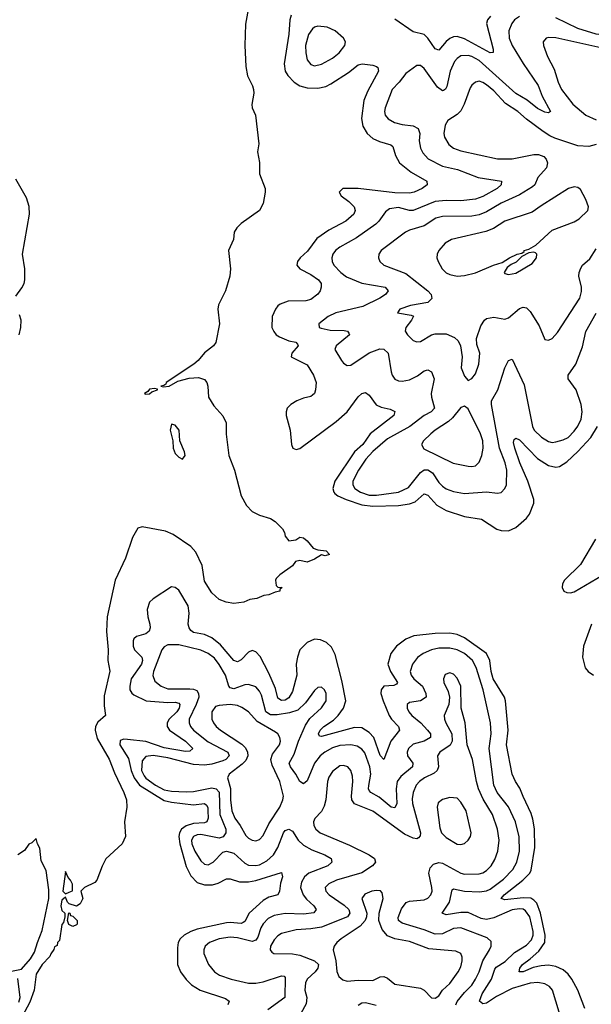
# Model space of a CAD drawing. Header units: inches. Extents: x 1954678 to 2060271, y 904822 to 1016299.
# Tile 302 of 403: x 2005820 to 2008943, y 991753 to 997131. Entities that reach past the tile are written whole.
import ezdxf

# ---------------------------------------------------------------- set-up
doc = ezdxf.new("R2010")
doc.units = ezdxf.units.IN
doc.header["$MEASUREMENT"] = 0
doc.layers.add('C0909', color=7, linetype='Continuous')

msp = doc.modelspace()

# ---------------------------------------------------------------- linework, layer by layer
at = {"layer": 'C0909', "color": 5}
for points, elevation in [([(2007072.3, 997207.7), (2007053.7, 997106.3), (2007050.2, 996990), (2007055.1, 996875.1), (2007065.3, 996825.3), (2007092.1, 996770), (2007097.1, 996750), (2007099.2, 996730), (2007088.8, 996668.8), (2007090.4, 996650), (2007107.7, 996610), (2007127.1, 996452.9), (2007118.8, 996410), (2007130.6, 996350.6), (2007130.6, 996290), (2007160.5, 996210), (2007162, 996190), (2007150, 996128), (2007130, 996089.3), (2007030, 996018), (2007006, 995994), (2006992.4, 995970), (2006988.5, 995930), (2006960.3, 995870), (2006971.8, 995770), (2006967.8, 995730), (2006944.6, 995650), (2006906.9, 995573.1), (2006902.1, 995550), (2006911.5, 995470), (2006891.8, 995368.2), (2006878.7, 995350), (2006830, 995312.3), (2006795.2, 995270), (2006771.1, 995248.9), (2006621.1, 995150), (2006619, 995141), (2006607, 995133), (2006591.3, 995130), (2006606.6, 995126.6), (2006636, 995130), (2006684, 995156), (2006746.6, 995173.4), (2006796.7, 995176.7), (2006830, 995166), (2006843.1, 995150), (2006848.4, 995130), (2006852.4, 995070), (2006881.2, 995021.2), (2006930, 994966.8), (2006947.7, 994930), (2006947.9, 994867.9), (2006962.8, 994750), (2006993.4, 994670), (2007030.5, 994530.5), (2007058.5, 994478.5), (2007090, 994444), (2007130, 994424.9), (2007190, 994406.8), (2007216, 994390), (2007256, 994350), (2007266.8, 994330), (2007271, 994310), (2007290, 994284.7), (2007329.3, 994290.7), (2007350, 994304.7), (2007370, 994301), (2007390, 994284.7), (2007424.5, 994244.5), (2007450, 994236), (2007494, 994230), (2007512, 994210), (2007490, 994202), (2007470, 994208.7), (2007430, 994184), (2007390, 994168.7), (2007350, 994177.2), (2007327.5, 994172.5), (2007310, 994148), (2007242, 994098), (2007222, 994078), (2007218, 994070), (2007221, 994041), (2007230, 994032), (2007254, 994030), (2007242, 994018), (2007242, 994010), (2007215.5, 994004.5), (2007182, 993990), (2007153.5, 993986.5), (2007116, 993970), (2007076.7, 993963.3), (2007044.7, 993950), (2006990, 993942.4), (2006949, 993950), (2006910, 993964.4), (2006870, 993999.7), (2006830, 994064.4), (2006816.5, 994150), (2006782.8, 994222.8), (2006754.5, 994254.5), (2006658.5, 994318.5), (2006617, 994337), (2006490, 994361.6), (2006465.3, 994354.7), (2006436.6, 994303.4), (2006398.8, 994190), (2006341.3, 994070), (2006298.4, 993870), (2006294, 993790), (2006303.2, 993690), (2006302, 993630), (2006312.8, 993572.8), (2006282.6, 993437.4), (2006282.5, 993382.4), (2006289.2, 993330.8), (2006246.4, 993293.6), (2006234.8, 993270), (2006232.4, 993250), (2006244.4, 993204.4), (2006310, 993092.6), (2006337.8, 993017.8), (2006390, 992910.2), (2006404, 992870), (2006405.3, 992830), (2006392.2, 992750), (2006398.8, 992670), (2006381, 992630), (2006290, 992548), (2006270, 992508), (2006241, 992430), (2006230, 992419), (2006174, 992390), (2006154, 992370), (2006164.7, 992330), (2006150, 992302), (2006130, 992288.7), (2006090, 992302), (2006082, 992310), (2006070, 992338), (2006050, 992322), (2006045.2, 992290), (2006050, 992266), (2006066, 992250), (2006066.8, 992230), (2006059.8, 992200.2), (2006050, 992188), (2006038, 992102), (2006027.3, 992090), (2006025.4, 992074.6), (2006010, 992066), (2006007.3, 992052.7), (2005990, 992028.7), (2005985.5, 992014.5), (2005942.6, 991970), (2005910, 991918), (2005899.7, 991830), (2005875.7, 991764.3), (2005834.5, 991685.5)], 380), ([(2007304.2, 997155.8), (2007297, 997130), (2007290, 997052.7), (2007264.7, 996890), (2007271, 996851), (2007285.9, 996825.9), (2007320.1, 996790), (2007350, 996769.7), (2007390, 996759.7), (2007450, 996756.6), (2007493.3, 996766.7), (2007519.3, 996780.7), (2007616.3, 996843.7), (2007670, 996885.2), (2007690.7, 996890.7), (2007750, 996882.9), (2007770, 996875.8), (2007776.1, 996870), (2007779.7, 996850), (2007720.7, 996739.3), (2007700.9, 996690), (2007687.4, 996592.6), (2007694.3, 996550), (2007719.3, 996510), (2007750, 996483), (2007785.5, 996465.5), (2007847.4, 996447.4), (2007858.4, 996438.4), (2007873, 996390), (2007896.1, 996350), (2007958.9, 996298.9), (2008043.8, 996250), (2008046, 996230), (2008018.4, 996210), (2007975.8, 996190), (2007950, 996183.6), (2007870, 996186.5), (2007670, 996209.9), (2007585.5, 996210), (2007566.3, 996190), (2007576.5, 996170), (2007618.3, 996138.3), (2007646.7, 996110), (2007653.5, 996090), (2007646.6, 996070), (2007602, 996030), (2007510, 995981.2), (2007444.5, 995935.5), (2007392.1, 995867.9), (2007352.2, 995830), (2007337.5, 995810), (2007335, 995790), (2007351.5, 995770), (2007410, 995740.4), (2007453.4, 995710), (2007466.6, 995690), (2007466.8, 995670), (2007461.5, 995650), (2007450, 995631.3), (2007410, 995602.8), (2007384.2, 995595.8), (2007286.9, 995593.1), (2007242.7, 995577.3), (2007230.9, 995569.1), (2007217.3, 995550), (2007200.2, 995510), (2007198, 995450), (2007207.9, 995427.9), (2007221.8, 995410), (2007238.9, 995398.9), (2007290, 995377.7), (2007328.2, 995370), (2007338.5, 995358.5), (2007342, 995350), (2007306.4, 995310), (2007302.7, 995290), (2007390, 995245.8), (2007425.1, 995190), (2007439.4, 995150), (2007436.9, 995110), (2007430.1, 995089.9), (2007420, 995080), (2007410, 995072.7), (2007370, 995064.5), (2007334, 995050), (2007301.1, 995030), (2007282, 995010), (2007275.5, 994990), (2007275.4, 994970), (2007297.7, 994890), (2007304.5, 994810), (2007313, 994790), (2007330, 994783.2), (2007350, 994788.5), (2007550, 994936.3), (2007610, 994990.2), (2007670, 995071.3), (2007690, 995090.2), (2007710, 995094.9), (2007730, 995080.4), (2007768.4, 995028.4), (2007795.8, 995015.7), (2007844.2, 995004.2), (2007870, 994990.4), (2007864.9, 994970), (2007735, 994870), (2007695.2, 994810), (2007649.2, 994770), (2007542.4, 994610), (2007530.6, 994570), (2007536, 994550), (2007542.6, 994542.6), (2007557.7, 994530), (2007603.6, 994510), (2007690, 994481.9), (2007750, 994473.3), (2007890, 994478.5), (2007950, 994486.3), (2007981.5, 994498.5), (2008030, 994540.6), (2008050, 994533.4), (2008099.7, 994479.7), (2008150, 994450.7), (2008250, 994416.8), (2008342.4, 994402.4), (2008427.5, 994347.5), (2008450, 994341.2), (2008490, 994339.4), (2008530, 994356.6), (2008590, 994407.8), (2008604.7, 994430), (2008629.1, 994490), (2008628.6, 994510), (2008596.3, 994610), (2008552.1, 994710), (2008524.7, 994790), (2008518, 994822), (2008521.9, 994838.1), (2008530, 994846), (2008550, 994836.5), (2008650, 994735), (2008710, 994695.5), (2008750, 994687.7), (2008770, 994691.5), (2008810, 994716.8), (2008870, 994771.8), (2008941, 994850), (2008976.6, 994910)], 420), ([(2008550, 997148.7), (2008524, 997130), (2008508.7, 997110), (2008492.1, 997070), (2008493.9, 997030), (2008511.4, 996990), (2008570, 996891.3), (2008652.4, 996772.4), (2008674.2, 996714.2), (2008719.5, 996630), (2008710, 996623.1), (2008690, 996626.6), (2008650, 996646.6), (2008592.6, 996692.6), (2008530, 996728.4), (2008330, 996908.4), (2008290, 996929.9), (2008270, 996935.1), (2008230, 996933.3), (2008210, 996919.8), (2008196.6, 996903.4), (2008172.2, 996850), (2008153.9, 996766.1), (2008147.2, 996752.8), (2008135.2, 996744.8), (2008130, 996742.6), (2008103, 996763), (2008030, 996865.4), (2008010, 996880.5), (2007990, 996881.3), (2007930, 996837.6), (2007893.6, 996790), (2007855.5, 996750), (2007817.3, 996650), (2007814, 996630), (2007817.5, 996610), (2007832.6, 996590), (2007868.8, 996570), (2007910, 996558.4), (2007970, 996551.4), (2007996.4, 996536.4), (2008005.5, 996510), (2008003.6, 996470), (2008010.1, 996430), (2008023.3, 996403.3), (2008052.1, 996372.1), (2008130, 996331.5), (2008212.3, 996312.3), (2008324.9, 996270), (2008452.7, 996250), (2008450.2, 996230), (2008428.4, 996210), (2008350, 996165.1), (2008310, 996151.9), (2008230, 996142), (2008150, 996144.2), (2008090, 996138.9), (2007970, 996088.9), (2007950, 996088.5), (2007890, 996105.3), (2007841.2, 996098.8), (2007817.9, 996082.1), (2007781.8, 996030), (2007765.5, 996014.5), (2007659.7, 995940.3), (2007570, 995888.9), (2007544.9, 995870), (2007530.2, 995850), (2007525, 995830), (2007526.7, 995810), (2007537.1, 995790), (2007574.5, 995750), (2007606, 995726), (2007690, 995692.1), (2007817.6, 995670), (2007833.6, 995650), (2007818.8, 995630), (2007787.5, 995610), (2007695.6, 995564.4), (2007546.7, 995530), (2007505.7, 995510), (2007453.7, 995470), (2007456.4, 995450), (2007466.6, 995446.6), (2007516.3, 995436.3), (2007593.2, 995433.2), (2007610.5, 995430), (2007619.1, 995419.1), (2007621.8, 995410), (2007549.2, 995350), (2007541.3, 995330), (2007578.5, 995270), (2007590, 995256), (2007610, 995243.1), (2007630, 995244.7), (2007730, 995311.6), (2007787, 995333), (2007810, 995331.5), (2007832.8, 995310), (2007850, 995207.3), (2007855.2, 995190), (2007870, 995167.7), (2007890, 995158.4), (2007910, 995156.6), (2007950, 995164.3), (2007993.8, 995186.2), (2008030, 995213.4), (2008050, 995219.6), (2008070, 995208.7), (2008085.5, 995170), (2008068.8, 995088.8), (2008069.6, 995069.5), (2008087.1, 995010), (2008068, 994990), (2008030, 994968.7), (2007951.3, 994908.7), (2007830, 994841.9), (2007750, 994772.5), (2007711.7, 994730), (2007671.1, 994670), (2007640.9, 994610), (2007639.5, 994590), (2007651.6, 994570), (2007682.2, 994550), (2007730, 994534.1), (2007770, 994534.4), (2007889.6, 994550), (2007944.8, 994575.2), (2008010, 994658.7), (2008030, 994671.6), (2008050, 994672.3), (2008075.8, 994655.8), (2008110, 994604), (2008130, 994582.8), (2008150, 994569.5), (2008190, 994554.2), (2008250, 994543.8), (2008370, 994552), (2008430, 994545.2), (2008450.6, 994549.4), (2008471.1, 994570), (2008479.2, 994590), (2008482.3, 994670), (2008473, 994710), (2008442.2, 994790), (2008397.5, 995030), (2008398.3, 995050), (2008432, 995110), (2008470, 995230.4), (2008490, 995270.6), (2008510, 995276.3), (2008576.1, 995136.1), (2008621.8, 994910), (2008630.8, 994890), (2008670.5, 994850.5), (2008710, 994826.6), (2008730, 994822.6), (2008750, 994824.6), (2008790, 994835.5), (2008816.2, 994850), (2008850, 994884.3), (2008870, 994910.2), (2008887.7, 994950), (2008892.6, 994990), (2008888.6, 995030), (2008861, 995110), (2008816.1, 995170), (2008816.5, 995190), (2008859.4, 995250), (2008894.7, 995345.3), (2008912.4, 995427.6), (2008970, 995528.9)], 440), ([(2008391.8, 997150), (2008375.3, 997130), (2008370.8, 997110), (2008407.7, 996970), (2008407.7, 996952.3), (2008390, 996951.1), (2008250, 997027.5), (2008210, 997039.4), (2008190, 997037.3), (2008170, 997028), (2008150, 997012.5), (2008110, 996965.1), (2008090, 996973.2), (2008050.3, 997030.3), (2008030, 997049.9), (2007970, 997066), (2007870, 997134.9)], 420), ([(2009010, 997155.4), (2009090, 997128.1), (2009135, 997090), (2009151.6, 997070), (2009157.7, 997050), (2009150, 997042.7), (2009070, 997040.4), (2008970, 997052.3), (2008870, 997083.5), (2008750, 997142.1)], 440), ([(2009110, 996951.8), (2008750, 997032.5), (2008710, 997034.5), (2008697.3, 997030), (2008680.3, 997010), (2008681.7, 996990), (2008704.7, 996930), (2008740.6, 996860.6), (2008761.5, 996790), (2008781, 996750), (2008842.3, 996670), (2008914, 996610), (2008970, 996584.2)], 460), ([(2008970, 996449.9), (2008930, 996438.7), (2008870, 996443.2), (2008744.3, 996484.3), (2008716.2, 996496.2), (2008680.1, 996520.1), (2008590, 996587.4), (2008541, 996630), (2008474.2, 996674.2), (2008410, 996743.7), (2008370, 996775.6), (2008350, 996788.9), (2008330, 996795.1), (2008310, 996791), (2008290, 996774.7), (2008281.2, 996758.8), (2008248.1, 996670), (2008230, 996634.2), (2008210, 996613.2), (2008159.5, 996580.5), (2008144, 996556), (2008136.9, 996510), (2008141.6, 996490), (2008165.2, 996450), (2008190, 996429.4), (2008230, 996414.3), (2008430, 996371.5), (2008510, 996370.9), (2008630, 996395.9), (2008655.1, 996395.1), (2008683.6, 996383.6), (2008696.9, 996370), (2008704, 996350), (2008697.9, 996322.1), (2008651.7, 996270), (2008633.9, 996230), (2008622.2, 996217.8), (2008550, 996175.6), (2008450, 996129), (2008370, 996081.9), (2008330, 996065), (2008290, 996059.1), (2008130, 996056.4), (2008093.1, 996046.9), (2008030, 996005.9), (2007950, 995982), (2007927.9, 995970), (2007794.6, 995870), (2007782, 995850), (2007780.3, 995830), (2007787, 995810), (2007810.2, 995790.2), (2007930, 995744.4), (2008050, 995650.7), (2008068.7, 995630), (2008071.3, 995608.7), (2008050, 995587.3), (2007954.8, 995570), (2007896.4, 995550), (2007884.9, 995530), (2007958.2, 995518.2), (2007971.5, 995511.5), (2007961.3, 995490), (2007929.1, 995450), (2007926.3, 995430), (2007939.6, 995410), (2007970, 995379.6), (2007990, 995371.3), (2008010, 995374.2), (2008070, 995409.4), (2008090, 995415.9), (2008150, 995416.1), (2008195.8, 995395.8), (2008216.5, 995376.5), (2008228.5, 995350), (2008237.6, 995290), (2008232.7, 995230), (2008250, 995184.7), (2008270, 995161), (2008290, 995170.7), (2008310, 995197.3), (2008328.3, 995250), (2008333.8, 995310), (2008316.9, 995356.9), (2008315.5, 995390), (2008340.4, 995459.6), (2008358.8, 995490), (2008370, 995499.3), (2008410, 995506.8), (2008470, 995496.2), (2008490, 995503.2), (2008550, 995553.6), (2008570, 995560.9), (2008590, 995558), (2008610, 995536.9), (2008659, 995459), (2008690, 995384.9), (2008710, 995380.5), (2008730, 995390.4), (2008758.1, 995421.8), (2008880.7, 995610), (2008890, 995646), (2008889.8, 995669.8), (2008875.8, 995730), (2008877.3, 995750), (2008886, 995774), (2008895.4, 995790), (2008935.5, 995824.5), (2008970, 995879.1)], 460), ([(2005799.1, 995620.9), (2005832.8, 995667.2), (2005844.7, 995690), (2005848.6, 995710), (2005848.3, 995770), (2005835.5, 995850), (2005874.3, 996070), (2005871.5, 996111.5), (2005858.3, 996158.3), (2005799.6, 996259.6)], 380), ([(2005816.7, 995410), (2005826.5, 995450), (2005827.5, 995490), (2005819.6, 995519.6)], 380), ([(2008966.6, 994293.4), (2008883.8, 994156.2), (2008796.6, 994070), (2008786, 994050), (2008783.6, 994030), (2008793, 994010), (2008810, 994002.4), (2008830, 994001), (2008850, 994006.8), (2009003.8, 994096.2)], 420), ([(2008907.4, 991730), (2008869.3, 991830), (2008836.6, 991890), (2008816.6, 991916.6), (2008790, 991940.2), (2008750, 991959.9), (2008710, 991966.1), (2008670, 991963.1), (2008626.4, 991953.6), (2008570, 991929.5), (2008549.8, 991930), (2008552.5, 991950), (2008566.5, 991970), (2008610, 992000.4), (2008656.1, 992043.9), (2008689.9, 992090), (2008691.7, 992130), (2008666.2, 992250), (2008645.1, 992305.1), (2008630, 992322.2), (2008611.9, 992331.9), (2008570, 992334.8), (2008470, 992322.6), (2008451.2, 992330), (2008466.5, 992350), (2008569.9, 992430), (2008607.3, 992470), (2008615.2, 992484.8), (2008634.5, 992610), (2008632, 992712), (2008624.3, 992764.3), (2008614.6, 992794.6), (2008570, 992887.3), (2008553, 992933), (2008528.2, 992970), (2008509.9, 993010), (2008479.9, 993170), (2008488.4, 993250), (2008474.4, 993410), (2008468.1, 993430), (2008407.8, 993530), (2008396.5, 993570), (2008388.7, 993630), (2008369.9, 993670), (2008250, 993755.1), (2008210, 993772.7), (2008170, 993780.8), (2008090, 993779.3), (2007974.1, 993765.9), (2007930, 993747.4), (2007878.2, 993710), (2007847.5, 993670), (2007831.8, 993610), (2007845.8, 993570), (2007885.1, 993510), (2007878.7, 993501.3), (2007864.9, 993495.1), (2007810, 993489.8), (2007796, 993470), (2007794.2, 993450), (2007805.3, 993410), (2007839.1, 993330), (2007850.7, 993310), (2007890.2, 993270), (2007895.2, 993250), (2007848.1, 993190), (2007810, 993089.6), (2007790, 993112.6), (2007755.6, 993210), (2007730, 993237.5), (2007690, 993263.5), (2007650, 993264.3), (2007470, 993215.5), (2007457.5, 993217.5), (2007453.1, 993230), (2007462.2, 993250), (2007481.3, 993270), (2007534.4, 993305.5), (2007559.4, 993330), (2007588.6, 993370), (2007601.3, 993410), (2007580.9, 993520.9), (2007544.5, 993664.5), (2007523.8, 993703.8), (2007496.9, 993730), (2007464.4, 993744.4), (2007430, 993748), (2007390, 993729), (2007350.2, 993690), (2007337.2, 993650), (2007330.7, 993610), (2007334.8, 993550), (2007310, 993462.3), (2007290, 993426.3), (2007270, 993414.3), (2007250, 993412.2), (2007230, 993425.3), (2007217.1, 993477.1), (2007181.9, 993561.9), (2007133.5, 993653.5), (2007110, 993678), (2007090, 993685.3), (2007070, 993677.2), (2007030, 993633.8), (2007010, 993622.9), (2006990, 993631.3), (2006916.7, 993716.7), (2006870, 993755.6), (2006830, 993772.7), (2006770, 993784.2), (2006755.2, 993795.2), (2006745.5, 993810), (2006740.6, 993830), (2006745.6, 993890), (2006739.9, 993930), (2006690, 994014.3), (2006670, 994029.7), (2006650, 994033.3), (2006550, 993968.2), (2006530, 993949.6), (2006516, 993910), (2006519.8, 993870), (2006530.6, 993830), (2006532.5, 993810), (2006528.1, 993791.9), (2006510, 993777.3), (2006458.4, 993761.6), (2006444.4, 993750), (2006440.9, 993739.1), (2006439.8, 993710), (2006446.9, 993690), (2006487, 993650), (2006491.8, 993630), (2006485.3, 993610), (2006430.1, 993530), (2006421.8, 993490), (2006422.7, 993470), (2006432.5, 993452.5), (2006443.8, 993443.8), (2006511.3, 993411.3), (2006630, 993401.8), (2006670, 993403.4), (2006690, 993397.5), (2006695.1, 993390), (2006692.3, 993370), (2006679.1, 993350), (2006636.6, 993310), (2006625.2, 993290), (2006625.4, 993270), (2006638.9, 993250), (2006726.7, 993190), (2006765.8, 993150), (2006750, 993135.8), (2006726.3, 993133.7), (2006610, 993154.7), (2006510, 993188.6), (2006410, 993199.9), (2006390, 993200.4), (2006370, 993193.9), (2006367.4, 993170), (2006415.2, 993095.2), (2006429.6, 993030), (2006444.9, 992990), (2006474.4, 992950), (2006610, 992866.9), (2006650, 992857.1), (2006770, 992843.1), (2006830, 992850.1), (2006840.8, 992840.8), (2006847.4, 992827.4), (2006848.8, 992810), (2006849.1, 992770), (2006842.8, 992750), (2006830, 992745), (2006770, 992740.2), (2006730, 992728.2), (2006704.7, 992710), (2006692.9, 992690), (2006689.2, 992670), (2006694.3, 992630), (2006730, 992504.7), (2006754.4, 992454.4), (2006790, 992418), (2006830, 992406.2), (2006873.7, 992406.3), (2006905.5, 992414.5), (2006950, 992438.5), (2006970, 992438.2), (2007021.9, 992421.9), (2007070, 992421.6), (2007110, 992429.6), (2007250, 992472.2), (2007256.5, 992450), (2007246, 992414), (2007240.2, 992370), (2007230, 992351.5), (2007181.3, 992338.7), (2007150, 992320.2), (2007074.7, 992250), (2007050, 992206), (2007040.9, 992199.1), (2007030, 992194.1), (2006970, 992200.1), (2006950, 992197.8), (2006790, 992162.5), (2006754.4, 992150), (2006718.8, 992130), (2006697.1, 992110), (2006686.3, 992090), (2006681.7, 992061.7), (2006682.6, 991970), (2006699.7, 991930), (2006730, 991889.1), (2006758.8, 991858.8), (2006806.7, 991830), (2006944.2, 991784.2), (2006964.9, 991770), (2006957, 991750)], 420), ([(2008944.9, 993830), (2008900.1, 993710), (2008895.1, 993650), (2008909.2, 993590), (2008926.3, 993570), (2008954.6, 993550)], 420), ([(2008768.4, 991710), (2008730.7, 991830), (2008715.1, 991850), (2008690, 991865.4), (2008651.9, 991871.9), (2008610, 991868.9), (2008510, 991839.3), (2008425.4, 991794.6), (2008370, 991758.7), (2008350, 991755.8), (2008332.3, 991770), (2008347.1, 991810), (2008397.6, 991890), (2008416, 991944), (2008424.1, 991955.9), (2008472.6, 991987.4), (2008523.4, 992036.6), (2008590, 992075.5), (2008615.8, 992104.2), (2008625.1, 992130), (2008625.9, 992150), (2008607.2, 992230), (2008583.8, 992263.8), (2008570, 992271.8), (2008550, 992274.9), (2008510, 992268.6), (2008410, 992225.9), (2008370, 992216.8), (2008341.8, 992221.8), (2008270, 992253.8), (2008230, 992254.8), (2008150, 992241.7), (2008128.5, 992250), (2008168.9, 992310), (2008182.4, 992377.6), (2008190, 992383.5), (2008250, 992370.5), (2008332.1, 992367.9), (2008370, 992373.2), (2008390, 992382.5), (2008463.7, 992436.3), (2008514.7, 992490), (2008535.6, 992530), (2008551.3, 992590), (2008548.2, 992668.2), (2008529.9, 992750), (2008490.6, 992830.6), (2008429.4, 992910), (2008409.9, 992950), (2008386, 993150), (2008396.2, 993230), (2008391.9, 993290), (2008353.2, 993470), (2008313.3, 993593.3), (2008294.6, 993630), (2008250, 993668.8), (2008210, 993689.4), (2008170, 993698), (2008110, 993697.6), (2008070.5, 993689.5), (2008024, 993670), (2007993.4, 993646.6), (2007965.8, 993610), (2007954, 993570), (2007959.1, 993550), (2007972.9, 993530), (2008020.1, 993490), (2008039.3, 993450), (2008040.2, 993430), (2008010, 993410.5), (2007950, 993401.6), (2007936.5, 993390), (2007937.4, 993370), (2007946.4, 993350), (2007963.2, 993330), (2008011, 993291), (2008048.4, 993250), (2008063.9, 993230), (2008065, 993210), (2008030.3, 993190), (2007970, 993173.9), (2007944, 993150), (2007936.8, 993130), (2007939.4, 993110), (2007968.6, 993070), (2007965.9, 993050), (2007902.5, 992997.5), (2007883.4, 992970), (2007877.4, 992930), (2007880.1, 992850), (2007870, 992826), (2007850, 992829.9), (2007783.7, 992883.7), (2007738.9, 992910), (2007730, 992920.9), (2007726, 992930), (2007727.5, 992947.5), (2007738.9, 993010), (2007733.8, 993050), (2007706.3, 993126.3), (2007690, 993146.1), (2007663.5, 993163.5), (2007630, 993170.9), (2007570, 993166.1), (2007530, 993154.5), (2007487.4, 993130), (2007462.7, 993110), (2007431.1, 993070), (2007390, 992972.8), (2007370, 992956.9), (2007350, 992969.8), (2007329.4, 993010), (2007299.6, 993050), (2007293.3, 993070), (2007319.9, 993120.1), (2007343.4, 993190), (2007381.5, 993278.5), (2007405.3, 993314.7), (2007470, 993372.6), (2007495, 993410), (2007495.5, 993450), (2007486, 993470), (2007470, 993484.7), (2007450, 993483), (2007430, 993466.3), (2007381.2, 993398.8), (2007339.9, 993360.1), (2007294.6, 993345.4), (2007226.7, 993333.3), (2007190, 993333.2), (2007165, 993350), (2007140.8, 993440.8), (2007130, 993463.9), (2007110, 993486.2), (2007070, 993499.8), (2007050, 993498), (2006990, 993476.4), (2006970, 993480.7), (2006962, 993490), (2006944.6, 993550), (2006910, 993609.8), (2006883.7, 993643.7), (2006850, 993669.9), (2006810, 993686.6), (2006690, 993715.8), (2006630, 993715.6), (2006610, 993705.3), (2006596.2, 993690), (2006552.1, 993570), (2006548.3, 993548.3), (2006557.9, 993517.9), (2006592.7, 993490), (2006630, 993476), (2006750, 993476.7), (2006770, 993475), (2006787.2, 993467.2), (2006798, 993450), (2006798.1, 993430), (2006784.8, 993390), (2006746.3, 993310), (2006745.3, 993290), (2006753.3, 993270), (2006769.5, 993250), (2006850, 993185.9), (2006957.3, 993130), (2006964.4, 993110), (2006945.6, 993090), (2006930, 993083.3), (2006870, 993064.1), (2006830, 993059.1), (2006770, 993062.1), (2006630, 993099.9), (2006550, 993111.7), (2006510, 993106.6), (2006490, 993083), (2006486.4, 993030), (2006500.2, 993000.2), (2006510, 992988.3), (2006563, 992950), (2006610, 992924.6), (2006650, 992916.2), (2006730, 992912.7), (2006770, 992916), (2006870, 992935.2), (2006893.6, 992930), (2006910, 992911.7), (2006914.6, 992790), (2006946.3, 992710), (2006946, 992690), (2006931.6, 992668.4), (2006910, 992660.2), (2006810, 992680.7), (2006790, 992679.1), (2006769.5, 992670), (2006759.1, 992650), (2006760.3, 992630), (2006776.6, 992590), (2006810, 992537.4), (2006830, 992518.5), (2006850, 992514.8), (2006877.1, 992530), (2006930, 992584), (2006950, 992590.2), (2006990, 992578.1), (2007050, 992523.5), (2007070, 992513.2), (2007110, 992510.6), (2007130, 992515.5), (2007170, 992536.1), (2007206.1, 992570), (2007230.3, 992609.7), (2007262, 992690), (2007270, 992702), (2007290, 992710.2), (2007310, 992698.2), (2007341.6, 992650), (2007370, 992622.1), (2007417.1, 992597.2), (2007487.2, 992570), (2007521.7, 992550), (2007525.5, 992530), (2007504.4, 992510), (2007400.2, 992470), (2007375.9, 992450), (2007359.3, 992420.7), (2007355.3, 992390), (2007368.8, 992350), (2007386.5, 992326.5), (2007427, 992290), (2007440.8, 992270), (2007427.7, 992252.3), (2007370, 992244.8), (2007270, 992249.5), (2007210, 992238.5), (2007178.6, 992221.4), (2007150, 992193), (2007136.9, 992170), (2007120.8, 992119.2), (2007110, 992103), (2007090, 992095.9), (2007010, 992115.5), (2006970, 992120.1), (2006910, 992111.2), (2006856.5, 992090), (2006834.4, 992070), (2006826.7, 992050), (2006826.8, 992030), (2006852.1, 991970), (2006884.7, 991930), (2006912.3, 991912.3), (2006975.3, 991890), (2007070, 991868.9), (2007110, 991868.4), (2007150, 991875.1), (2007250, 991908.1), (2007265.7, 991905.7), (2007270, 991898.8), (2007269.3, 991790), (2007176.7, 991723.3)], 440), ([(2008202.7, 991750), (2008210, 991767.2), (2008250, 991817.3), (2008290, 991857), (2008311.3, 991890), (2008330.3, 991929.7), (2008349.9, 991990.1), (2008387.5, 992050), (2008395.4, 992070), (2008395.9, 992095.9), (2008375, 992115), (2008230, 992170.8), (2008190, 992167), (2008130, 992137.9), (2008090, 992136.5), (2008030, 992159.9), (2007910, 992196.5), (2007889.9, 992209.9), (2007887.4, 992227.4), (2007906, 992274), (2007931.4, 992308.6), (2007950, 992316.4), (2008030, 992323.8), (2008050, 992332.7), (2008067.3, 992350), (2008073, 992370), (2008072.2, 992390), (2008055.6, 992470), (2008062.2, 992497.8), (2008081.7, 992518.3), (2008110, 992528.1), (2008130, 992524.4), (2008230, 992469.5), (2008250, 992463.8), (2008330, 992466.4), (2008350, 992471.8), (2008370, 992484.3), (2008396, 992510), (2008415.8, 992544.2), (2008431.6, 992590), (2008440.5, 992650), (2008431.1, 992710), (2008403.4, 992790), (2008353.1, 992873.1), (2008327.5, 992930), (2008315.8, 992970), (2008294.5, 993090), (2008265.7, 993170), (2008253.6, 993290), (2008231.8, 993370), (2008230.8, 993490), (2008210, 993535.1), (2008190, 993555.8), (2008170, 993564.2), (2008144.9, 993555.1), (2008134.9, 993530), (2008137.7, 993510), (2008161.2, 993461.2), (2008168.4, 993430), (2008164, 993390), (2008139.6, 993330), (2008140.7, 993310), (2008147.6, 993290), (2008181.7, 993230), (2008183.7, 993190), (2008171.3, 993168.7), (2008115.4, 993130), (2008102.6, 993110), (2008108.5, 993050), (2008101, 993030), (2008084.9, 993015.1), (2008031.3, 992990), (2008004.2, 992970), (2007987, 992950), (2007970.1, 992909.9), (2007964.8, 992875.2), (2007966.7, 992850), (2008010.1, 992690), (2008007.8, 992672.2), (2007998.6, 992661.4), (2007990, 992656.5), (2007970, 992660.4), (2007923.1, 992683.1), (2007750, 992807.2), (2007648.7, 992848.7), (2007635.5, 992870), (2007632.7, 992890), (2007640.2, 992970), (2007638.2, 992998.2), (2007629.8, 993029.8), (2007612.3, 993050), (2007590, 993057.1), (2007570, 993055), (2007530, 993024.8), (2007510, 992993), (2007502.7, 992970), (2007492.1, 992870), (2007484.1, 992835.9), (2007470, 992806.6), (2007431.9, 992768.1), (2007424.9, 992750), (2007427.6, 992730), (2007438.8, 992710), (2007462.6, 992690), (2007622.4, 992622.4), (2007730.2, 992570), (2007758.2, 992550), (2007763.5, 992530), (2007748.4, 992510), (2007690, 992470.9), (2007551.7, 992430), (2007509, 992410), (2007489.2, 992390), (2007492.2, 992370), (2007510.2, 992350), (2007593.8, 992293.8), (2007618.4, 992270), (2007623.9, 992250), (2007611.5, 992230), (2007470, 992174.9), (2007410, 992164.3), (2007330, 992158.8), (2007250, 992138.7), (2007230, 992127.6), (2007210, 992104.4), (2007191.3, 992070), (2007189.1, 992050), (2007196.9, 992036.9), (2007209.4, 992029.4), (2007310, 992027.9), (2007350, 992020.6), (2007431.1, 991991.1), (2007451.9, 991970), (2007449.4, 991950), (2007434.1, 991930), (2007390.9, 991890), (2007382.6, 991870), (2007378.3, 991830), (2007388.1, 991790), (2007385.5, 991754.5), (2007356.7, 991703.3)], 460), ([(2005757.2, 991930), (2005830, 991944.7), (2005879.2, 992000.8), (2005902, 992038), (2005916.8, 992090), (2005943.8, 992156.2), (2005980.1, 992330), (2005978.9, 992378.9), (2005964.2, 992484.2), (2005937, 992537), (2005930, 992606), (2005917.2, 992630), (2005910, 992658), (2005886, 992634), (2005870, 992628), (2005846.4, 992593.6), (2005810, 992568.7)], 380), ([(2005816.3, 991763.7), (2005822.2, 991790), (2005810, 991893.6)], 380), ([(2007670, 991748.3), (2007690, 991761.4), (2007710, 991762.2), (2007768.7, 991748.7)], 460)]:
    msp.add_lwpolyline(points, dxfattribs=dict(at, elevation=elevation))
for points, elevation in [([(2007450, 997095.9), (2007430.1, 997089.9), (2007419.1, 997080.9), (2007397.8, 997050), (2007382.6, 996990), (2007382.7, 996950), (2007391.7, 996911.7), (2007410, 996886.7), (2007430, 996879.7), (2007470, 996888.5), (2007530, 996921), (2007566.4, 996950), (2007596.4, 996990), (2007601.1, 997010), (2007589.8, 997030), (2007543.9, 997070), (2007500.7, 997090)], 440), ([(2008850, 996218.5), (2008819.1, 996210), (2008670, 996115.4), (2008620.7, 996079.3), (2008470.4, 996030), (2008408.3, 995991.7), (2008366.2, 995973.8), (2008179.1, 995930), (2008144.4, 995910), (2008110.4, 995870), (2008100.4, 995850), (2008099.5, 995830), (2008105.7, 995810), (2008128.8, 995770), (2008150, 995748.8), (2008170, 995738.7), (2008210.3, 995730.3), (2008250, 995733.4), (2008310, 995748.9), (2008409.5, 995790.5), (2008455.5, 995804.5), (2008496.9, 995830), (2008538.4, 995850), (2008563.3, 995856.7), (2008575.6, 995864.4), (2008577, 995870), (2008602.6, 995877.4), (2008640.1, 995899.9), (2008730, 995981.6), (2008850, 996026.7), (2008876.1, 996043.9), (2008924.5, 996090), (2008927.6, 996110), (2008912.6, 996150), (2008883.3, 996203.3), (2008870, 996214)], 480), ([(2008630, 995862), (2008602.3, 995857.7), (2008563, 995837), (2008532.8, 995807.2), (2008505.5, 995794.5), (2008482.9, 995777.1), (2008466.7, 995750), (2008470, 995744.9), (2008490, 995739.6), (2008530, 995746.9), (2008620.1, 995799.9), (2008643.6, 995830), (2008646, 995850), (2008638.3, 995858.3)], 480), ([(2006556.6, 995116.6), (2006530, 995112.3), (2006519.9, 995100.1), (2006503, 995090), (2006506.1, 995086.1), (2006530, 995088.4), (2006541.5, 995098.6), (2006574, 995110), (2006573.8, 995113.8)], 380), ([(2008250, 995020.9), (2008230, 995012.3), (2008184.1, 994955.9), (2008162.8, 994937.2), (2008090.2, 994890), (2008067.1, 994870), (2008027.2, 994830), (2008015.5, 994810), (2008027.7, 994787.7), (2008188.2, 994708.2), (2008270, 994691.9), (2008290, 994690.2), (2008310, 994694.9), (2008330, 994714), (2008345.7, 994750), (2008352.3, 994790), (2008350.4, 994830), (2008338.7, 994870), (2008270, 995006.6)], 460), ([(2006650, 994921.2), (2006642.3, 994890), (2006657.6, 994830), (2006658.3, 994790), (2006670, 994761.3), (2006690, 994741.3), (2006710, 994730.8), (2006723.7, 994750), (2006720.7, 994770), (2006695.1, 994830), (2006691.5, 994890), (2006670, 994917)], 380), ([(2006970, 993391.1), (2006910, 993385.8), (2006890, 993379.2), (2006870.2, 993350), (2006869.4, 993310), (2006878.2, 993290), (2006893.2, 993270), (2006918.2, 993250), (2007033.3, 993173.3), (2007053.3, 993153.3), (2007064.8, 993130), (2007066.3, 993110), (2007055.3, 993084.7), (2007035.8, 993064.2), (2006964.3, 993010), (2006955.5, 992990), (2006972, 992932), (2006972.2, 992870), (2006979.7, 992810), (2006995.5, 992770), (2007025.1, 992730), (2007055.5, 992675.5), (2007070, 992660.6), (2007090, 992649.3), (2007110, 992645.6), (2007130, 992652.4), (2007150, 992674.3), (2007180.8, 992739.2), (2007240.6, 992830), (2007258.8, 992870), (2007261.1, 992890), (2007241.2, 992970), (2007199.3, 993059.3), (2007192.1, 993090), (2007200.8, 993119.2), (2007239.1, 993170), (2007244.8, 993190), (2007242, 993210), (2007229.9, 993229.9), (2007218.5, 993238.5), (2007117, 993297), (2007070, 993349.8), (2007034.6, 993374.6), (2007010, 993384.3)], 460), ([(2008170, 992882.7), (2008130, 992872), (2008106.4, 992853.6), (2008100.2, 992830), (2008116, 992716), (2008124.9, 992690), (2008150, 992664.4), (2008210, 992628.2), (2008230, 992624.9), (2008250, 992630.3), (2008270.6, 992649.4), (2008282.7, 992670), (2008287.1, 992690), (2008258.7, 992810), (2008230, 992857.6), (2008210, 992878)], 480), ([(2006070, 992478), (2006056, 992370), (2006070, 992356), (2006090, 992366), (2006108, 992372), (2006108.4, 992408.4), (2006098, 992430), (2006084.7, 992444.7)], 380), ([(2007770, 992375.3), (2007744.9, 992370), (2007706.4, 992353.6), (2007690.2, 992330), (2007716, 992250), (2007715.6, 992230), (2007707.5, 992210), (2007680.4, 992179.6), (2007576.1, 992110), (2007552.7, 992090), (2007539, 992070), (2007533.6, 992050), (2007547.9, 991990), (2007552.6, 991932.6), (2007564.4, 991904.4), (2007586, 991886), (2007610, 991879.7), (2007670, 991885.3), (2007750, 991883.7), (2007790, 991902.8), (2007810, 991904.8), (2007830, 991896.3), (2007870, 991863.5), (2008010, 991840.2), (2008030.4, 991830), (2008070, 991788), (2008090, 991786), (2008110, 991799.3), (2008130.6, 991829.4), (2008170, 991866.5), (2008215.8, 991930), (2008230, 991957.6), (2008238.1, 991990), (2008238.2, 992010), (2008230, 992029.6), (2008203, 992043), (2008056.2, 992056.2), (2007950, 992095), (2007870, 992110.4), (2007830, 992127.6), (2007800.5, 992160.5), (2007783.1, 992210), (2007783.5, 992250), (2007805.3, 992330), (2007801.3, 992361.3), (2007792.1, 992372.1)], 480), ([(2006110, 992178), (2006088.4, 992188.4), (2006082, 992210), (2006088.4, 992251.6), (2006094, 992250), (2006098, 992238), (2006110, 992234), (2006134, 992210), (2006134, 992190), (2006130, 992186)], 380)]:
    msp.add_lwpolyline(points, close=True, dxfattribs=dict(at, elevation=elevation))

doc.saveas('drawing.dxf')
